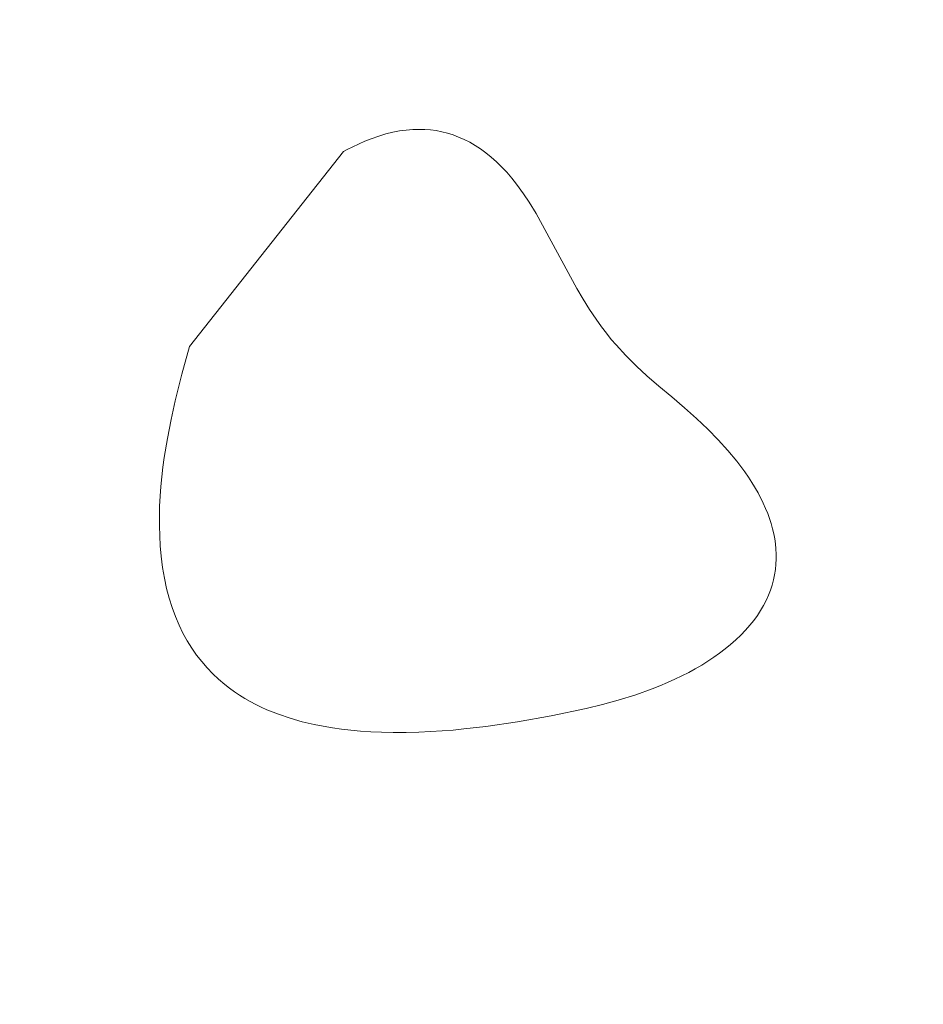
# Model space of a CAD drawing. Header units: millimetres. Extents: x -159 to 180, y -161 to 116.
# Tile 417 of 656: x -67 to -57, y 76 to 87. Entities that reach past the tile are written whole.
import ezdxf

# ---------------------------------------------------------------- set-up
doc = ezdxf.new("R2010")
doc.units = ezdxf.units.MM
doc.header["$MEASUREMENT"] = 0
doc.layers.add('Layer 1', color=7, linetype='Continuous')

msp = doc.modelspace()

# ---------------------------------------------------------------- linework, layer by layer
at = {"layer": 'Layer 1', "color": 18, "lineweight": 9}
for points, knots in [([(-158.5852, -104.074), (-158.5852, -104.074), (179.5952, -104.074), (179.5952, -104.074), (179.5952, -104.074), (179.5952, -104.074), (179.5952, 115.719), (179.5952, 115.719), (179.5952, 115.719), (179.5952, 115.719), (-158.5852, 115.719), (-158.5852, 115.719), (-158.5852, 115.719), (-158.5852, 115.719), (-158.5852, -104.074), (-158.5852, -104.074)], [0, 0, 0, 0, 0.2, 0.2, 0.2, 0.2, 0.4, 0.4, 0.4, 0.4, 0.6, 0.6, 0.6, 0.6, 1, 1, 1, 1]), ([(-53.028, 102.6565), (-53.028, 102.6565), (-53.028, 107.425), (-53.028, 107.425), (-53.028, 107.425), (-53.028, 107.425), (-57.7969, 107.425), (-57.7969, 107.425), (-57.7969, 107.425), (-57.7969, 107.425), (-57.7969, 110.425), (-57.7969, 110.425), (-57.7969, 110.425), (-57.7969, 110.425), (-65.7565, 110.425), (-65.7565, 110.425), (-65.7565, 110.425), (-65.7565, 110.425), (-65.7565, 107.425), (-65.7565, 107.425), (-65.7565, 107.425), (-65.7565, 107.425), (-73.4619, 107.425), (-73.4619, 107.425), (-73.4619, 107.425), (-73.4619, 107.425), (-73.4619, 110.425), (-73.4619, 110.425), (-73.4619, 110.425), (-73.4619, 110.425), (-81.4214, 110.425), (-81.4214, 110.425), (-81.4214, 110.425), (-81.4214, 110.425), (-81.4214, 107.425), (-81.4214, 107.425), (-81.4214, 107.425), (-81.4214, 107.425), (-89.1268, 107.425), (-89.1268, 107.425), (-89.1268, 107.425), (-89.1268, 107.425), (-89.1268, 110.425), (-89.1268, 110.425), (-89.1268, 110.425), (-89.1268, 110.425), (-97.0863, 110.425), (-97.0863, 110.425), (-97.0863, 110.425), (-97.0863, 110.425), (-97.0863, 107.425), (-97.0863, 107.425), (-97.0863, 107.425), (-97.0863, 107.425), (-104.7918, 107.425), (-104.7918, 107.425), (-104.7918, 107.425), (-104.7918, 107.425), (-104.7918, 110.425), (-104.7918, 110.425), (-104.7918, 110.425), (-104.7918, 110.425), (-112.7512, 110.425), (-112.7512, 110.425), (-112.7512, 110.425), (-112.7512, 110.425), (-112.7512, 107.425), (-112.7512, 107.425), (-112.7512, 107.425), (-112.7512, 107.425), (-120.4567, 107.425), (-120.4567, 107.425), (-120.4567, 107.425), (-120.4567, 107.425), (-120.4567, 110.425), (-120.4567, 110.425), (-120.4567, 110.425), (-120.4567, 110.425), (-128.4161, 110.425), (-128.4161, 110.425), (-128.4161, 110.425), (-128.4161, 110.425), (-128.4161, 107.425), (-128.4161, 107.425), (-128.4161, 107.425), (-128.4161, 107.425), (-136.1216, 107.425), (-136.1216, 107.425), (-136.1216, 107.425), (-136.1216, 107.425), (-136.1216, 110.425), (-136.1216, 110.425), (-136.1216, 110.425), (-136.1216, 110.425), (-144.0811, 110.425), (-144.0811, 110.425), (-144.0811, 110.425), (-144.0811, 110.425), (-144.0811, 107.425), (-144.0811, 107.425), (-144.0811, 107.425), (-144.0811, 107.425), (-148.85, 107.425), (-148.85, 107.425), (-148.85, 107.425), (-148.85, 107.425), (-148.85, 102.6565), (-148.85, 102.6565), (-148.85, 102.6565), (-148.85, 102.6565), (-151.85, 102.6565), (-151.85, 102.6565), (-151.85, 102.6565), (-151.85, 102.6565), (-151.85, 94.6965), (-151.85, 94.6965), (-151.85, 94.6965), (-151.85, 94.6965), (-148.85, 94.6965), (-148.85, 94.6965), (-148.85, 94.6965), (-148.85, 94.6965), (-148.85, 86.9914), (-148.85, 86.9914), (-148.85, 86.9914), (-148.85, 86.9914), (-151.85, 86.9914), (-151.85, 86.9914), (-151.85, 86.9914), (-151.85, 86.9914), (-151.85, 79.0315), (-151.85, 79.0315), (-151.85, 79.0315), (-151.85, 79.0315), (-148.85, 79.0315), (-148.85, 79.0315), (-148.85, 79.0315), (-148.85, 79.0315), (-148.85, 71.3264), (-148.85, 71.3264), (-148.85, 71.3264), (-148.85, 71.3264), (-151.85, 71.3264), (-151.85, 71.3264), (-151.85, 71.3264), (-151.85, 71.3264), (-151.85, 63.3664), (-151.85, 63.3664), (-151.85, 63.3664), (-151.85, 63.3664), (-148.85, 63.3664), (-148.85, 63.3664), (-148.85, 63.3664), (-148.85, 63.3664), (-148.85, 55.6614), (-148.85, 55.6614), (-148.85, 55.6614), (-148.85, 55.6614), (-151.85, 55.6614), (-151.85, 55.6614), (-151.85, 55.6614), (-151.85, 55.6614), (-151.85, 47.7024), (-151.85, 47.7024), (-151.85, 47.7024), (-151.85, 47.7024), (-148.85, 47.7024), (-148.85, 47.7024), (-148.85, 47.7024), (-148.85, 47.7024), (-148.85, 39.9963), (-148.85, 39.9963), (-148.85, 39.9963), (-148.85, 39.9963), (-151.85, 39.9963), (-151.85, 39.9963), (-151.85, 39.9963), (-151.85, 39.9963), (-151.85, 32.0364), (-151.85, 32.0364), (-151.85, 32.0364), (-151.85, 32.0364), (-148.85, 32.0364), (-148.85, 32.0364), (-148.85, 32.0364), (-148.85, 32.0364), (-148.85, 24.3313), (-148.85, 24.3313), (-148.85, 24.3313), (-148.85, 24.3313), (-151.85, 24.3313), (-151.85, 24.3313), (-151.85, 24.3313), (-151.85, 24.3313), (-151.85, 16.3723), (-151.85, 16.3723), (-151.85, 16.3723), (-151.85, 16.3723), (-148.85, 16.3723), (-148.85, 16.3723), (-148.85, 16.3723), (-148.85, 16.3723), (-148.85, 11.6028), (-148.85, 11.6028), (-148.85, 11.6028), (-148.85, 11.6028), (-144.0811, 11.6028), (-144.0811, 11.6028), (-144.0811, 11.6028), (-144.0811, 11.6028), (-144.0811, 8.6028), (-144.0811, 8.6028), (-144.0811, 8.6028), (-144.0811, 8.6028), (-136.1216, 8.6028), (-136.1216, 8.6028), (-136.1216, 8.6028), (-136.1216, 8.6028), (-136.1216, 11.6028), (-136.1216, 11.6028), (-136.1216, 11.6028), (-136.1216, 11.6028), (-128.4161, 11.6028), (-128.4161, 11.6028), (-128.4161, 11.6028), (-128.4161, 11.6028), (-128.4161, 8.6028), (-128.4161, 8.6028), (-128.4161, 8.6028), (-128.4161, 8.6028), (-120.4567, 8.6028), (-120.4567, 8.6028), (-120.4567, 8.6028), (-120.4567, 8.6028), (-120.4567, 11.6028), (-120.4567, 11.6028), (-120.4567, 11.6028), (-120.4567, 11.6028), (-112.7512, 11.6028), (-112.7512, 11.6028), (-112.7512, 11.6028), (-112.7512, 11.6028), (-112.7512, 8.6028), (-112.7512, 8.6028), (-112.7512, 8.6028), (-112.7512, 8.6028), (-104.7918, 8.6028), (-104.7918, 8.6028), (-104.7918, 8.6028), (-104.7918, 8.6028), (-104.7918, 11.6028), (-104.7918, 11.6028), (-104.7918, 11.6028), (-104.7918, 11.6028), (-97.0863, 11.6028), (-97.0863, 11.6028), (-97.0863, 11.6028), (-97.0863, 11.6028), (-97.0863, 8.6028), (-97.0863, 8.6028), (-97.0863, 8.6028), (-97.0863, 8.6028), (-89.1268, 8.6028), (-89.1268, 8.6028), (-89.1268, 8.6028), (-89.1268, 8.6028), (-89.1268, 11.6028), (-89.1268, 11.6028), (-89.1268, 11.6028), (-89.1268, 11.6028), (-81.4214, 11.6028), (-81.4214, 11.6028), (-81.4214, 11.6028), (-81.4214, 11.6028), (-81.4214, 8.6028), (-81.4214, 8.6028), (-81.4214, 8.6028), (-81.4214, 8.6028), (-73.4619, 8.6028), (-73.4619, 8.6028), (-73.4619, 8.6028), (-73.4619, 8.6028), (-73.4619, 11.6028), (-73.4619, 11.6028), (-73.4619, 11.6028), (-73.4619, 11.6028), (-65.7565, 11.6028), (-65.7565, 11.6028), (-65.7565, 11.6028), (-65.7565, 11.6028), (-65.7565, 8.6028), (-65.7565, 8.6028), (-65.7565, 8.6028), (-65.7565, 8.6028), (-57.7969, 8.6028), (-57.7969, 8.6028), (-57.7969, 8.6028), (-57.7969, 8.6028), (-57.7969, 11.6028), (-57.7969, 11.6028), (-57.7969, 11.6028), (-57.7969, 11.6028), (-53.028, 11.6028), (-53.028, 11.6028), (-53.028, 11.6028), (-53.028, 11.6028), (-53.028, 16.3723), (-53.028, 16.3723), (-53.028, 16.3723), (-53.028, 16.3723), (-50.028, 16.3723), (-50.028, 16.3723), (-50.028, 16.3723), (-50.028, 16.3723), (-50.028, 24.3313), (-50.028, 24.3313), (-50.028, 24.3313), (-50.028, 24.3313), (-53.028, 24.3313), (-53.028, 24.3313), (-53.028, 24.3313), (-53.028, 24.3313), (-53.028, 32.0364), (-53.028, 32.0364), (-53.028, 32.0364), (-53.028, 32.0364), (-50.028, 32.0364), (-50.028, 32.0364), (-50.028, 32.0364), (-50.028, 32.0364), (-50.028, 39.9963), (-50.028, 39.9963), (-50.028, 39.9963), (-50.028, 39.9963), (-53.028, 39.9963), (-53.028, 39.9963), (-53.028, 39.9963), (-53.028, 39.9963), (-53.028, 47.7024), (-53.028, 47.7024), (-53.028, 47.7024), (-53.028, 47.7024), (-50.028, 47.7024), (-50.028, 47.7024), (-50.028, 47.7024), (-50.028, 47.7024), (-50.028, 55.6614), (-50.028, 55.6614), (-50.028, 55.6614), (-50.028, 55.6614), (-53.028, 55.6614), (-53.028, 55.6614), (-53.028, 55.6614), (-53.028, 55.6614), (-53.028, 63.3664), (-53.028, 63.3664), (-53.028, 63.3664), (-53.028, 63.3664), (-50.028, 63.3664), (-50.028, 63.3664), (-50.028, 63.3664), (-50.028, 63.3664), (-50.028, 71.3264), (-50.028, 71.3264), (-50.028, 71.3264), (-50.028, 71.3264), (-53.028, 71.3264), (-53.028, 71.3264), (-53.028, 71.3264), (-53.028, 71.3264), (-53.028, 79.0315), (-53.028, 79.0315), (-53.028, 79.0315), (-53.028, 79.0315), (-50.028, 79.0315), (-50.028, 79.0315), (-50.028, 79.0315), (-50.028, 79.0315), (-50.028, 86.9914), (-50.028, 86.9914), (-50.028, 86.9914), (-50.028, 86.9914), (-53.028, 86.9914), (-53.028, 86.9914), (-53.028, 86.9914), (-53.028, 86.9914), (-53.028, 94.6965), (-53.028, 94.6965), (-53.028, 94.6965), (-53.028, 94.6965), (-50.028, 94.6965), (-50.028, 94.6965), (-50.028, 94.6965), (-50.028, 94.6965), (-50.028, 102.6565), (-50.028, 102.6565), (-50.028, 102.6565), (-50.028, 102.6565), (-53.028, 102.6565), (-53.028, 102.6565)], [0, 0, 0, 0, 0.009901, 0.009901, 0.009901, 0.009901, 0.019802, 0.019802, 0.019802, 0.019802, 0.029703, 0.029703, 0.029703, 0.029703, 0.039604, 0.039604, 0.039604, 0.039604, 0.049505, 0.049505, 0.049505, 0.049505, 0.0594059, 0.0594059, 0.0594059, 0.0594059, 0.0693069, 0.0693069, 0.0693069, 0.0693069, 0.0792079, 0.0792079, 0.0792079, 0.0792079, 0.0891089, 0.0891089, 0.0891089, 0.0891089, 0.0990099, 0.0990099, 0.0990099, 0.0990099, 0.1089109, 0.1089109, 0.1089109, 0.1089109, 0.1188119, 0.1188119, 0.1188119, 0.1188119, 0.1287129, 0.1287129, 0.1287129, 0.1287129, 0.1386139, 0.1386139, 0.1386139, 0.1386139, 0.1485149, 0.1485149, 0.1485149, 0.1485149, 0.1584158, 0.1584158, 0.1584158, 0.1584158, 0.1683168, 0.1683168, 0.1683168, 0.1683168, 0.1782178, 0.1782178, 0.1782178, 0.1782178, 0.1881188, 0.1881188, 0.1881188, 0.1881188, 0.1980198, 0.1980198, 0.1980198, 0.1980198, 0.2079208, 0.2079208, 0.2079208, 0.2079208, 0.2178218, 0.2178218, 0.2178218, 0.2178218, 0.2277228, 0.2277228, 0.2277228, 0.2277228, 0.2376238, 0.2376238, 0.2376238, 0.2376238, 0.2475248, 0.2475248, 0.2475248, 0.2475248, 0.2574257, 0.2574257, 0.2574257, 0.2574257, 0.2673267, 0.2673267, 0.2673267, 0.2673267, 0.2772277, 0.2772277, 0.2772277, 0.2772277, 0.2871287, 0.2871287, 0.2871287, 0.2871287, 0.2970297, 0.2970297, 0.2970297, 0.2970297, 0.3069307, 0.3069307, 0.3069307, 0.3069307, 0.3168317, 0.3168317, 0.3168317, 0.3168317, 0.3267327, 0.3267327, 0.3267327, 0.3267327, 0.3366337, 0.3366337, 0.3366337, 0.3366337, 0.3465347, 0.3465347, 0.3465347, 0.3465347, 0.3564356, 0.3564356, 0.3564356, 0.3564356, 0.3663366, 0.3663366, 0.3663366, 0.3663366, 0.3762376, 0.3762376, 0.3762376, 0.3762376, 0.3861386, 0.3861386, 0.3861386, 0.3861386, 0.3960396, 0.3960396, 0.3960396, 0.3960396, 0.4059406, 0.4059406, 0.4059406, 0.4059406, 0.4158416, 0.4158416, 0.4158416, 0.4158416, 0.4257426, 0.4257426, 0.4257426, 0.4257426, 0.4356436, 0.4356436, 0.4356436, 0.4356436, 0.4455446, 0.4455446, 0.4455446, 0.4455446, 0.4554455, 0.4554455, 0.4554455, 0.4554455, 0.4653465, 0.4653465, 0.4653465, 0.4653465, 0.4752475, 0.4752475, 0.4752475, 0.4752475, 0.4851485, 0.4851485, 0.4851485, 0.4851485, 0.4950495, 0.4950495, 0.4950495, 0.4950495, 0.5049505, 0.5049505, 0.5049505, 0.5049505, 0.5148515, 0.5148515, 0.5148515, 0.5148515, 0.5247525, 0.5247525, 0.5247525, 0.5247525, 0.5346535, 0.5346535, 0.5346535, 0.5346535, 0.5445545, 0.5445545, 0.5445545, 0.5445545, 0.5544554, 0.5544554, 0.5544554, 0.5544554, 0.5643564, 0.5643564, 0.5643564, 0.5643564, 0.5742574, 0.5742574, 0.5742574, 0.5742574, 0.5841584, 0.5841584, 0.5841584, 0.5841584, 0.5940594, 0.5940594, 0.5940594, 0.5940594, 0.6039604, 0.6039604, 0.6039604, 0.6039604, 0.6138614, 0.6138614, 0.6138614, 0.6138614, 0.6237624, 0.6237624, 0.6237624, 0.6237624, 0.6336634, 0.6336634, 0.6336634, 0.6336634, 0.6435644, 0.6435644, 0.6435644, 0.6435644, 0.6534653, 0.6534653, 0.6534653, 0.6534653, 0.6633663, 0.6633663, 0.6633663, 0.6633663, 0.6732673, 0.6732673, 0.6732673, 0.6732673, 0.6831683, 0.6831683, 0.6831683, 0.6831683, 0.6930693, 0.6930693, 0.6930693, 0.6930693, 0.7029703, 0.7029703, 0.7029703, 0.7029703, 0.7128713, 0.7128713, 0.7128713, 0.7128713, 0.7227723, 0.7227723, 0.7227723, 0.7227723, 0.7326733, 0.7326733, 0.7326733, 0.7326733, 0.7425743, 0.7425743, 0.7425743, 0.7425743, 0.7524752, 0.7524752, 0.7524752, 0.7524752, 0.7623762, 0.7623762, 0.7623762, 0.7623762, 0.7722772, 0.7722772, 0.7722772, 0.7722772, 0.7821782, 0.7821782, 0.7821782, 0.7821782, 0.7920792, 0.7920792, 0.7920792, 0.7920792, 0.8019802, 0.8019802, 0.8019802, 0.8019802, 0.8118812, 0.8118812, 0.8118812, 0.8118812, 0.8217822, 0.8217822, 0.8217822, 0.8217822, 0.8316832, 0.8316832, 0.8316832, 0.8316832, 0.8415842, 0.8415842, 0.8415842, 0.8415842, 0.8514851, 0.8514851, 0.8514851, 0.8514851, 0.8613861, 0.8613861, 0.8613861, 0.8613861, 0.8712871, 0.8712871, 0.8712871, 0.8712871, 0.8811881, 0.8811881, 0.8811881, 0.8811881, 0.8910891, 0.8910891, 0.8910891, 0.8910891, 0.9009901, 0.9009901, 0.9009901, 0.9009901, 0.9108911, 0.9108911, 0.9108911, 0.9108911, 0.9207921, 0.9207921, 0.9207921, 0.9207921, 0.9306931, 0.9306931, 0.9306931, 0.9306931, 0.9405941, 0.9405941, 0.9405941, 0.9405941, 0.950495, 0.950495, 0.950495, 0.950495, 0.960396, 0.960396, 0.960396, 0.960396, 0.970297, 0.970297, 0.970297, 0.970297, 0.980198, 0.980198, 0.980198, 0.980198, 1, 1, 1, 1]), ([(-63.4562, 85.4436), (-63.4562, 85.4436), (-65.1285, 83.3254), (-65.1285, 83.3254), (-65.1285, 83.3254), (-65.1285, 83.3254), (-65.2131, 83.0266), (-65.2131, 83.0266), (-65.2131, 83.0266), (-65.2131, 83.0266), (-65.2854, 82.7375), (-65.2854, 82.7375), (-65.2854, 82.7375), (-65.2854, 82.7375), (-65.3293, 82.5325), (-65.3293, 82.5325), (-65.3293, 82.5325), (-65.3293, 82.5325), (-65.3689, 82.3267), (-65.3689, 82.3267), (-65.3689, 82.3267), (-65.3689, 82.3267), (-65.4028, 82.1195), (-65.4028, 82.1195), (-65.4028, 82.1195), (-65.4028, 82.1195), (-65.4171, 82.0153), (-65.4171, 82.0153), (-65.4171, 82.0153), (-65.4171, 82.0153), (-65.4295, 81.9106), (-65.4295, 81.9106), (-65.4295, 81.9106), (-65.4295, 81.9106), (-65.4397, 81.8054), (-65.4397, 81.8054), (-65.4397, 81.8054), (-65.4397, 81.8054), (-65.4476, 81.6997), (-65.4476, 81.6997), (-65.4476, 81.6997), (-65.4476, 81.6997), (-65.453, 81.5933), (-65.453, 81.5933), (-65.453, 81.5933), (-65.453, 81.5933), (-65.4557, 81.4862), (-65.4557, 81.4862), (-65.4557, 81.4862), (-65.4557, 81.4862), (-65.4555, 81.3784), (-65.4555, 81.3784), (-65.4555, 81.3784), (-65.4555, 81.3784), (-65.4522, 81.2698), (-65.4522, 81.2698), (-65.4522, 81.2698), (-65.4522, 81.2698), (-65.4457, 81.1604), (-65.4457, 81.1604), (-65.4457, 81.1604), (-65.4457, 81.1604), (-65.4357, 81.05), (-65.4357, 81.05), (-65.4357, 81.05), (-65.4357, 81.05), (-65.4203, 80.9277), (-65.4203, 80.9277), (-65.4203, 80.9277), (-65.4203, 80.9277), (-65.4006, 80.8107), (-65.4006, 80.8107), (-65.4006, 80.8107), (-65.4006, 80.8107), (-65.3767, 80.6988), (-65.3767, 80.6988), (-65.3767, 80.6988), (-65.3767, 80.6988), (-65.3487, 80.592), (-65.3487, 80.592), (-65.3487, 80.592), (-65.3487, 80.592), (-65.3169, 80.4902), (-65.3169, 80.4902), (-65.3169, 80.4902), (-65.3169, 80.4902), (-65.2813, 80.3931), (-65.2813, 80.3931), (-65.2813, 80.3931), (-65.2813, 80.3931), (-65.242, 80.3006), (-65.242, 80.3006), (-65.242, 80.3006), (-65.242, 80.3006), (-65.1992, 80.2127), (-65.1992, 80.2127), (-65.1992, 80.2127), (-65.1992, 80.2127), (-65.153, 80.1291), (-65.153, 80.1291), (-65.153, 80.1291), (-65.153, 80.1291), (-65.1036, 80.0499), (-65.1036, 80.0499), (-65.1036, 80.0499), (-65.1036, 80.0499), (-65.0511, 79.9747), (-65.0511, 79.9747), (-65.0511, 79.9747), (-65.0511, 79.9747), (-64.9956, 79.9036), (-64.9956, 79.9036), (-64.9956, 79.9036), (-64.9956, 79.9036), (-64.9372, 79.8363), (-64.9372, 79.8363), (-64.9372, 79.8363), (-64.9372, 79.8363), (-64.8761, 79.7728), (-64.8761, 79.7728), (-64.8761, 79.7728), (-64.8761, 79.7728), (-64.8125, 79.7129), (-64.8125, 79.7129), (-64.8125, 79.7129), (-64.8125, 79.7129), (-64.7464, 79.6565), (-64.7464, 79.6565), (-64.7464, 79.6565), (-64.7464, 79.6565), (-64.6941, 79.6156), (-64.6941, 79.6156), (-64.6941, 79.6156), (-64.6941, 79.6156), (-64.6401, 79.5766), (-64.6401, 79.5766), (-64.6401, 79.5766), (-64.6401, 79.5766), (-64.5845, 79.5395), (-64.5845, 79.5395), (-64.5845, 79.5395), (-64.5845, 79.5395), (-64.5275, 79.5043), (-64.5275, 79.5043), (-64.5275, 79.5043), (-64.5275, 79.5043), (-64.4692, 79.4709), (-64.4692, 79.4709), (-64.4692, 79.4709), (-64.4692, 79.4709), (-64.4097, 79.4394), (-64.4097, 79.4394), (-64.4097, 79.4394), (-64.4097, 79.4394), (-64.3491, 79.4097), (-64.3491, 79.4097), (-64.3491, 79.4097), (-64.3491, 79.4097), (-64.2876, 79.3817), (-64.2876, 79.3817), (-64.2876, 79.3817), (-64.2876, 79.3817), (-64.1622, 79.3312), (-64.1622, 79.3312), (-64.1622, 79.3312), (-64.1622, 79.3312), (-64.0344, 79.2877), (-64.0344, 79.2877), (-64.0344, 79.2877), (-64.0344, 79.2877), (-63.9054, 79.251), (-63.9054, 79.251), (-63.9054, 79.251), (-63.9054, 79.251), (-63.7759, 79.2209), (-63.7759, 79.2209), (-63.7759, 79.2209), (-63.7759, 79.2209), (-63.676, 79.2013), (-63.676, 79.2013), (-63.676, 79.2013), (-63.676, 79.2013), (-63.5771, 79.1841), (-63.5771, 79.1841), (-63.5771, 79.1841), (-63.5771, 79.1841), (-63.4777, 79.1694), (-63.4777, 79.1694), (-63.4777, 79.1694), (-63.4777, 79.1694), (-63.3762, 79.1573), (-63.3762, 79.1573), (-63.3762, 79.1573), (-63.3762, 79.1573), (-63.271, 79.1476), (-63.271, 79.1476), (-63.271, 79.1476), (-63.271, 79.1476), (-63.1606, 79.1404), (-63.1606, 79.1404), (-63.1606, 79.1404), (-63.1606, 79.1404), (-63.0434, 79.1357), (-63.0434, 79.1357), (-63.0434, 79.1357), (-63.0434, 79.1357), (-62.9179, 79.1335), (-62.9179, 79.1335), (-62.9179, 79.1335), (-62.9179, 79.1335), (-62.7746, 79.134), (-62.7746, 79.134), (-62.7746, 79.134), (-62.7746, 79.134), (-62.6392, 79.1373), (-62.6392, 79.1373), (-62.6392, 79.1373), (-62.6392, 79.1373), (-62.5104, 79.143), (-62.5104, 79.143), (-62.5104, 79.143), (-62.5104, 79.143), (-62.3867, 79.151), (-62.3867, 79.151), (-62.3867, 79.151), (-62.3867, 79.151), (-62.2665, 79.1608), (-62.2665, 79.1608), (-62.2665, 79.1608), (-62.2665, 79.1608), (-62.1483, 79.1722), (-62.1483, 79.1722), (-62.1483, 79.1722), (-62.1483, 79.1722), (-61.9124, 79.1985), (-61.9124, 79.1985), (-61.9124, 79.1985), (-61.9124, 79.1985), (-61.5662, 79.2493), (-61.5662, 79.2493), (-61.5662, 79.2493), (-61.5662, 79.2493), (-61.2025, 79.3137), (-61.2025, 79.3137), (-61.2025, 79.3137), (-61.2025, 79.3137), (-60.8212, 79.3938), (-60.8212, 79.3938), (-60.8212, 79.3938), (-60.8212, 79.3938), (-60.6445, 79.4368), (-60.6445, 79.4368), (-60.6445, 79.4368), (-60.6445, 79.4368), (-60.473, 79.4836), (-60.473, 79.4836), (-60.473, 79.4836), (-60.473, 79.4836), (-60.2835, 79.5444), (-60.2835, 79.5444), (-60.2835, 79.5444), (-60.2835, 79.5444), (-60.1054, 79.6086), (-60.1054, 79.6086), (-60.1054, 79.6086), (-60.1054, 79.6086), (-60.0206, 79.6422), (-60.0206, 79.6422), (-60.0206, 79.6422), (-60.0206, 79.6422), (-59.9385, 79.6767), (-59.9385, 79.6767), (-59.9385, 79.6767), (-59.9385, 79.6767), (-59.859, 79.7123), (-59.859, 79.7123), (-59.859, 79.7123), (-59.859, 79.7123), (-59.7822, 79.749), (-59.7822, 79.749), (-59.7822, 79.749), (-59.7822, 79.749), (-59.708, 79.7869), (-59.708, 79.7869), (-59.708, 79.7869), (-59.708, 79.7869), (-59.6362, 79.826), (-59.6362, 79.826), (-59.6362, 79.826), (-59.6362, 79.826), (-59.5669, 79.8663), (-59.5669, 79.8663), (-59.5669, 79.8663), (-59.5669, 79.8663), (-59.5, 79.9079), (-59.5, 79.9079), (-59.5, 79.9079), (-59.5, 79.9079), (-59.4355, 79.951), (-59.4355, 79.951), (-59.4355, 79.951), (-59.4355, 79.951), (-59.3733, 79.9954), (-59.3733, 79.9954), (-59.3733, 79.9954), (-59.3733, 79.9954), (-59.3133, 80.0412), (-59.3133, 80.0412), (-59.3133, 80.0412), (-59.3133, 80.0412), (-59.2555, 80.0886), (-59.2555, 80.0886), (-59.2555, 80.0886), (-59.2555, 80.0886), (-59.1969, 80.1403), (-59.1969, 80.1403), (-59.1969, 80.1403), (-59.1969, 80.1403), (-59.1423, 80.1925), (-59.1423, 80.1925), (-59.1423, 80.1925), (-59.1423, 80.1925), (-59.0917, 80.245), (-59.0917, 80.245), (-59.0917, 80.245), (-59.0917, 80.245), (-59.0449, 80.2981), (-59.0449, 80.2981), (-59.0449, 80.2981), (-59.0449, 80.2981), (-59.0019, 80.3515), (-59.0019, 80.3515), (-59.0019, 80.3515), (-59.0019, 80.3515), (-58.9626, 80.4053), (-58.9626, 80.4053), (-58.9626, 80.4053), (-58.9626, 80.4053), (-58.927, 80.4595), (-58.927, 80.4595), (-58.927, 80.4595), (-58.927, 80.4595), (-58.895, 80.514), (-58.895, 80.514), (-58.895, 80.514), (-58.895, 80.514), (-58.8666, 80.5689), (-58.8666, 80.5689), (-58.8666, 80.5689), (-58.8666, 80.5689), (-58.8416, 80.624), (-58.8416, 80.624), (-58.8416, 80.624), (-58.8416, 80.624), (-58.82, 80.6795), (-58.82, 80.6795), (-58.82, 80.6795), (-58.82, 80.6795), (-58.8017, 80.7353), (-58.8017, 80.7353), (-58.8017, 80.7353), (-58.8017, 80.7353), (-58.7866, 80.7913), (-58.7866, 80.7913), (-58.7866, 80.7913), (-58.7866, 80.7913), (-58.7748, 80.8475), (-58.7748, 80.8475), (-58.7748, 80.8475), (-58.7748, 80.8475), (-58.7661, 80.904), (-58.7661, 80.904), (-58.7661, 80.904), (-58.7661, 80.904), (-58.7605, 80.9607), (-58.7605, 80.9607), (-58.7605, 80.9607), (-58.7605, 80.9607), (-58.7578, 81.0165), (-58.7578, 81.0165), (-58.7578, 81.0165), (-58.7578, 81.0165), (-58.7578, 81.0721), (-58.7578, 81.0721), (-58.7578, 81.0721), (-58.7578, 81.0721), (-58.7604, 81.1274), (-58.7604, 81.1274), (-58.7604, 81.1274), (-58.7604, 81.1274), (-58.7656, 81.1826), (-58.7656, 81.1826), (-58.7656, 81.1826), (-58.7656, 81.1826), (-58.7734, 81.2377), (-58.7734, 81.2377), (-58.7734, 81.2377), (-58.7734, 81.2377), (-58.7838, 81.2928), (-58.7838, 81.2928), (-58.7838, 81.2928), (-58.7838, 81.2928), (-58.7967, 81.3478), (-58.7967, 81.3478), (-58.7967, 81.3478), (-58.7967, 81.3478), (-58.8121, 81.4028), (-58.8121, 81.4028), (-58.8121, 81.4028), (-58.8121, 81.4028), (-58.83, 81.4578), (-58.83, 81.4578), (-58.83, 81.4578), (-58.83, 81.4578), (-58.8503, 81.513), (-58.8503, 81.513), (-58.8503, 81.513), (-58.8503, 81.513), (-58.8729, 81.5683), (-58.8729, 81.5683), (-58.8729, 81.5683), (-58.8729, 81.5683), (-58.898, 81.6238), (-58.898, 81.6238), (-58.898, 81.6238), (-58.898, 81.6238), (-58.9551, 81.7355), (-58.9551, 81.7355), (-58.9551, 81.7355), (-58.9551, 81.7355), (-59.0212, 81.8484), (-59.0212, 81.8484), (-59.0212, 81.8484), (-59.0212, 81.8484), (-59.0588, 81.9068), (-59.0588, 81.9068), (-59.0588, 81.9068), (-59.0588, 81.9068), (-59.0989, 81.9651), (-59.0989, 81.9651), (-59.0989, 81.9651), (-59.0989, 81.9651), (-59.186, 82.0812), (-59.186, 82.0812), (-59.186, 82.0812), (-59.186, 82.0812), (-59.2824, 82.197), (-59.2824, 82.197), (-59.2824, 82.197), (-59.2824, 82.197), (-59.3877, 82.3127), (-59.3877, 82.3127), (-59.3877, 82.3127), (-59.3877, 82.3127), (-59.5016, 82.4285), (-59.5016, 82.4285), (-59.5016, 82.4285), (-59.5016, 82.4285), (-59.6239, 82.5445), (-59.6239, 82.5445), (-59.6239, 82.5445), (-59.6239, 82.5445), (-59.7541, 82.6612), (-59.7541, 82.6612), (-59.7541, 82.6612), (-59.7541, 82.6612), (-59.8921, 82.7786), (-59.8921, 82.7786), (-59.8921, 82.7786), (-59.8921, 82.7786), (-60.0341, 82.8967), (-60.0341, 82.8967), (-60.0341, 82.8967), (-60.0341, 82.8967), (-60.1616, 83.008), (-60.1616, 83.008), (-60.1616, 83.008), (-60.1616, 83.008), (-60.2764, 83.1145), (-60.2764, 83.1145), (-60.2764, 83.1145), (-60.2764, 83.1145), (-60.3923, 83.2304), (-60.3923, 83.2304), (-60.3923, 83.2304), (-60.3923, 83.2304), (-60.4971, 83.3441), (-60.4971, 83.3441), (-60.4971, 83.3441), (-60.4971, 83.3441), (-60.5485, 83.4047), (-60.5485, 83.4047), (-60.5485, 83.4047), (-60.5485, 83.4047), (-60.6009, 83.4701), (-60.6009, 83.4701), (-60.6009, 83.4701), (-60.6009, 83.4701), (-60.6555, 83.542), (-60.6555, 83.542), (-60.6555, 83.542), (-60.6555, 83.542), (-60.7135, 83.6223), (-60.7135, 83.6223), (-60.7135, 83.6223), (-60.7135, 83.6223), (-60.7848, 83.7287), (-60.7848, 83.7287), (-60.7848, 83.7287), (-60.7848, 83.7287), (-60.8543, 83.8401), (-60.8543, 83.8401), (-60.8543, 83.8401), (-60.8543, 83.8401), (-60.9235, 83.9573), (-60.9235, 83.9573), (-60.9235, 83.9573), (-60.9235, 83.9573), (-61.3661, 84.7707), (-61.3661, 84.7707), (-61.3661, 84.7707), (-61.3661, 84.7707), (-61.4417, 84.8952), (-61.4417, 84.8952), (-61.4417, 84.8952), (-61.4417, 84.8952), (-61.5011, 84.9847), (-61.5011, 84.9847), (-61.5011, 84.9847), (-61.5011, 84.9847), (-61.5765, 85.0886), (-61.5765, 85.0886), (-61.5765, 85.0886), (-61.5765, 85.0886), (-61.6301, 85.1562), (-61.6301, 85.1562), (-61.6301, 85.1562), (-61.6301, 85.1562), (-61.6846, 85.2195), (-61.6846, 85.2195), (-61.6846, 85.2195), (-61.6846, 85.2195), (-61.7399, 85.2784), (-61.7399, 85.2784), (-61.7399, 85.2784), (-61.7399, 85.2784), (-61.796, 85.3332), (-61.796, 85.3332), (-61.796, 85.3332), (-61.796, 85.3332), (-61.8527, 85.3837), (-61.8527, 85.3837), (-61.8527, 85.3837), (-61.8527, 85.3837), (-61.9102, 85.4301), (-61.9102, 85.4301), (-61.9102, 85.4301), (-61.9102, 85.4301), (-61.9683, 85.4725), (-61.9683, 85.4725), (-61.9683, 85.4725), (-61.9683, 85.4725), (-62.027, 85.5108), (-62.027, 85.5108), (-62.027, 85.5108), (-62.027, 85.5108), (-62.0862, 85.5452), (-62.0862, 85.5452), (-62.0862, 85.5452), (-62.0862, 85.5452), (-62.1459, 85.5757), (-62.1459, 85.5757), (-62.1459, 85.5757), (-62.1459, 85.5757), (-62.206, 85.6023), (-62.206, 85.6023), (-62.206, 85.6023), (-62.206, 85.6023), (-62.2665, 85.6252), (-62.2665, 85.6252), (-62.2665, 85.6252), (-62.2665, 85.6252), (-62.3273, 85.6443), (-62.3273, 85.6443), (-62.3273, 85.6443), (-62.3273, 85.6443), (-62.3884, 85.6598), (-62.3884, 85.6598), (-62.3884, 85.6598), (-62.3884, 85.6598), (-62.4497, 85.6716), (-62.4497, 85.6716), (-62.4497, 85.6716), (-62.4497, 85.6716), (-62.5112, 85.6799), (-62.5112, 85.6799), (-62.5112, 85.6799), (-62.5112, 85.6799), (-62.5717, 85.6845), (-62.5717, 85.6845), (-62.5717, 85.6845), (-62.5717, 85.6845), (-62.6364, 85.6858), (-62.6364, 85.6858), (-62.6364, 85.6858), (-62.6364, 85.6858), (-62.7044, 85.6837), (-62.7044, 85.6837), (-62.7044, 85.6837), (-62.7044, 85.6837), (-62.7752, 85.6778), (-62.7752, 85.6778), (-62.7752, 85.6778), (-62.7752, 85.6778), (-62.8479, 85.668), (-62.8479, 85.668), (-62.8479, 85.668), (-62.8479, 85.668), (-62.922, 85.6541), (-62.922, 85.6541), (-62.922, 85.6541), (-62.922, 85.6541), (-62.9966, 85.6358), (-62.9966, 85.6358), (-62.9966, 85.6358), (-62.9966, 85.6358), (-63.0712, 85.613), (-63.0712, 85.613), (-63.0712, 85.613), (-63.0712, 85.613), (-63.1569, 85.5832), (-63.1569, 85.5832), (-63.1569, 85.5832), (-63.1569, 85.5832), (-63.2243, 85.5573), (-63.2243, 85.5573), (-63.2243, 85.5573), (-63.2243, 85.5573), (-63.288, 85.529), (-63.288, 85.529), (-63.288, 85.529), (-63.288, 85.529), (-63.3623, 85.4924), (-63.3623, 85.4924), (-63.3623, 85.4924), (-63.3623, 85.4924), (-63.4089, 85.469), (-63.4089, 85.469), (-63.4089, 85.469), (-63.4089, 85.469), (-63.4562, 85.4436), (-63.4562, 85.4436)], [0, 0, 0, 0, 0.0060976, 0.0060976, 0.0060976, 0.0060976, 0.0121951, 0.0121951, 0.0121951, 0.0121951, 0.0182927, 0.0182927, 0.0182927, 0.0182927, 0.0243902, 0.0243902, 0.0243902, 0.0243902, 0.0304878, 0.0304878, 0.0304878, 0.0304878, 0.0365854, 0.0365854, 0.0365854, 0.0365854, 0.0426829, 0.0426829, 0.0426829, 0.0426829, 0.0487805, 0.0487805, 0.0487805, 0.0487805, 0.054878, 0.054878, 0.054878, 0.054878, 0.0609756, 0.0609756, 0.0609756, 0.0609756, 0.0670732, 0.0670732, 0.0670732, 0.0670732, 0.0731707, 0.0731707, 0.0731707, 0.0731707, 0.0792683, 0.0792683, 0.0792683, 0.0792683, 0.0853659, 0.0853659, 0.0853659, 0.0853659, 0.0914634, 0.0914634, 0.0914634, 0.0914634, 0.097561, 0.097561, 0.097561, 0.097561, 0.1036585, 0.1036585, 0.1036585, 0.1036585, 0.1097561, 0.1097561, 0.1097561, 0.1097561, 0.1158537, 0.1158537, 0.1158537, 0.1158537, 0.1219512, 0.1219512, 0.1219512, 0.1219512, 0.1280488, 0.1280488, 0.1280488, 0.1280488, 0.1341463, 0.1341463, 0.1341463, 0.1341463, 0.1402439, 0.1402439, 0.1402439, 0.1402439, 0.1463415, 0.1463415, 0.1463415, 0.1463415, 0.152439, 0.152439, 0.152439, 0.152439, 0.1585366, 0.1585366, 0.1585366, 0.1585366, 0.1646341, 0.1646341, 0.1646341, 0.1646341, 0.1707317, 0.1707317, 0.1707317, 0.1707317, 0.1768293, 0.1768293, 0.1768293, 0.1768293, 0.1829268, 0.1829268, 0.1829268, 0.1829268, 0.1890244, 0.1890244, 0.1890244, 0.1890244, 0.195122, 0.195122, 0.195122, 0.195122, 0.2012195, 0.2012195, 0.2012195, 0.2012195, 0.2073171, 0.2073171, 0.2073171, 0.2073171, 0.2134146, 0.2134146, 0.2134146, 0.2134146, 0.2195122, 0.2195122, 0.2195122, 0.2195122, 0.2256098, 0.2256098, 0.2256098, 0.2256098, 0.2317073, 0.2317073, 0.2317073, 0.2317073, 0.2378049, 0.2378049, 0.2378049, 0.2378049, 0.2439024, 0.2439024, 0.2439024, 0.2439024, 0.25, 0.25, 0.25, 0.25, 0.2560976, 0.2560976, 0.2560976, 0.2560976, 0.2621951, 0.2621951, 0.2621951, 0.2621951, 0.2682927, 0.2682927, 0.2682927, 0.2682927, 0.2743902, 0.2743902, 0.2743902, 0.2743902, 0.2804878, 0.2804878, 0.2804878, 0.2804878, 0.2865854, 0.2865854, 0.2865854, 0.2865854, 0.2926829, 0.2926829, 0.2926829, 0.2926829, 0.2987805, 0.2987805, 0.2987805, 0.2987805, 0.304878, 0.304878, 0.304878, 0.304878, 0.3109756, 0.3109756, 0.3109756, 0.3109756, 0.3170732, 0.3170732, 0.3170732, 0.3170732, 0.3231707, 0.3231707, 0.3231707, 0.3231707, 0.3292683, 0.3292683, 0.3292683, 0.3292683, 0.3353659, 0.3353659, 0.3353659, 0.3353659, 0.3414634, 0.3414634, 0.3414634, 0.3414634, 0.347561, 0.347561, 0.347561, 0.347561, 0.3536585, 0.3536585, 0.3536585, 0.3536585, 0.3597561, 0.3597561, 0.3597561, 0.3597561, 0.3658537, 0.3658537, 0.3658537, 0.3658537, 0.3719512, 0.3719512, 0.3719512, 0.3719512, 0.3780488, 0.3780488, 0.3780488, 0.3780488, 0.3841463, 0.3841463, 0.3841463, 0.3841463, 0.3902439, 0.3902439, 0.3902439, 0.3902439, 0.3963415, 0.3963415, 0.3963415, 0.3963415, 0.402439, 0.402439, 0.402439, 0.402439, 0.4085366, 0.4085366, 0.4085366, 0.4085366, 0.4146341, 0.4146341, 0.4146341, 0.4146341, 0.4207317, 0.4207317, 0.4207317, 0.4207317, 0.4268293, 0.4268293, 0.4268293, 0.4268293, 0.4329268, 0.4329268, 0.4329268, 0.4329268, 0.4390244, 0.4390244, 0.4390244, 0.4390244, 0.445122, 0.445122, 0.445122, 0.445122, 0.4512195, 0.4512195, 0.4512195, 0.4512195, 0.4573171, 0.4573171, 0.4573171, 0.4573171, 0.4634146, 0.4634146, 0.4634146, 0.4634146, 0.4695122, 0.4695122, 0.4695122, 0.4695122, 0.4756098, 0.4756098, 0.4756098, 0.4756098, 0.4817073, 0.4817073, 0.4817073, 0.4817073, 0.4878049, 0.4878049, 0.4878049, 0.4878049, 0.4939024, 0.4939024, 0.4939024, 0.4939024, 0.5, 0.5, 0.5, 0.5, 0.5060976, 0.5060976, 0.5060976, 0.5060976, 0.5121951, 0.5121951, 0.5121951, 0.5121951, 0.5182927, 0.5182927, 0.5182927, 0.5182927, 0.5243902, 0.5243902, 0.5243902, 0.5243902, 0.5304878, 0.5304878, 0.5304878, 0.5304878, 0.5365854, 0.5365854, 0.5365854, 0.5365854, 0.5426829, 0.5426829, 0.5426829, 0.5426829, 0.5487805, 0.5487805, 0.5487805, 0.5487805, 0.554878, 0.554878, 0.554878, 0.554878, 0.5609756, 0.5609756, 0.5609756, 0.5609756, 0.5670732, 0.5670732, 0.5670732, 0.5670732, 0.5731707, 0.5731707, 0.5731707, 0.5731707, 0.5792683, 0.5792683, 0.5792683, 0.5792683, 0.5853659, 0.5853659, 0.5853659, 0.5853659, 0.5914634, 0.5914634, 0.5914634, 0.5914634, 0.597561, 0.597561, 0.597561, 0.597561, 0.6036585, 0.6036585, 0.6036585, 0.6036585, 0.6097561, 0.6097561, 0.6097561, 0.6097561, 0.6158537, 0.6158537, 0.6158537, 0.6158537, 0.6219512, 0.6219512, 0.6219512, 0.6219512, 0.6280488, 0.6280488, 0.6280488, 0.6280488, 0.6341463, 0.6341463, 0.6341463, 0.6341463, 0.6402439, 0.6402439, 0.6402439, 0.6402439, 0.6463415, 0.6463415, 0.6463415, 0.6463415, 0.652439, 0.652439, 0.652439, 0.652439, 0.6585366, 0.6585366, 0.6585366, 0.6585366, 0.6646341, 0.6646341, 0.6646341, 0.6646341, 0.6707317, 0.6707317, 0.6707317, 0.6707317, 0.6768293, 0.6768293, 0.6768293, 0.6768293, 0.6829268, 0.6829268, 0.6829268, 0.6829268, 0.6890244, 0.6890244, 0.6890244, 0.6890244, 0.695122, 0.695122, 0.695122, 0.695122, 0.7012195, 0.7012195, 0.7012195, 0.7012195, 0.7073171, 0.7073171, 0.7073171, 0.7073171, 0.7134146, 0.7134146, 0.7134146, 0.7134146, 0.7195122, 0.7195122, 0.7195122, 0.7195122, 0.7256098, 0.7256098, 0.7256098, 0.7256098, 0.7317073, 0.7317073, 0.7317073, 0.7317073, 0.7378049, 0.7378049, 0.7378049, 0.7378049, 0.7439024, 0.7439024, 0.7439024, 0.7439024, 0.75, 0.75, 0.75, 0.75, 0.7560976, 0.7560976, 0.7560976, 0.7560976, 0.7621951, 0.7621951, 0.7621951, 0.7621951, 0.7682927, 0.7682927, 0.7682927, 0.7682927, 0.7743902, 0.7743902, 0.7743902, 0.7743902, 0.7804878, 0.7804878, 0.7804878, 0.7804878, 0.7865854, 0.7865854, 0.7865854, 0.7865854, 0.7926829, 0.7926829, 0.7926829, 0.7926829, 0.7987805, 0.7987805, 0.7987805, 0.7987805, 0.804878, 0.804878, 0.804878, 0.804878, 0.8109756, 0.8109756, 0.8109756, 0.8109756, 0.8170732, 0.8170732, 0.8170732, 0.8170732, 0.8231707, 0.8231707, 0.8231707, 0.8231707, 0.8292683, 0.8292683, 0.8292683, 0.8292683, 0.8353659, 0.8353659, 0.8353659, 0.8353659, 0.8414634, 0.8414634, 0.8414634, 0.8414634, 0.847561, 0.847561, 0.847561, 0.847561, 0.8536585, 0.8536585, 0.8536585, 0.8536585, 0.8597561, 0.8597561, 0.8597561, 0.8597561, 0.8658537, 0.8658537, 0.8658537, 0.8658537, 0.8719512, 0.8719512, 0.8719512, 0.8719512, 0.8780488, 0.8780488, 0.8780488, 0.8780488, 0.8841463, 0.8841463, 0.8841463, 0.8841463, 0.8902439, 0.8902439, 0.8902439, 0.8902439, 0.8963415, 0.8963415, 0.8963415, 0.8963415, 0.902439, 0.902439, 0.902439, 0.902439, 0.9085366, 0.9085366, 0.9085366, 0.9085366, 0.9146341, 0.9146341, 0.9146341, 0.9146341, 0.9207317, 0.9207317, 0.9207317, 0.9207317, 0.9268293, 0.9268293, 0.9268293, 0.9268293, 0.9329268, 0.9329268, 0.9329268, 0.9329268, 0.9390244, 0.9390244, 0.9390244, 0.9390244, 0.945122, 0.945122, 0.945122, 0.945122, 0.9512195, 0.9512195, 0.9512195, 0.9512195, 0.9573171, 0.9573171, 0.9573171, 0.9573171, 0.9634146, 0.9634146, 0.9634146, 0.9634146, 0.9695122, 0.9695122, 0.9695122, 0.9695122, 0.9756098, 0.9756098, 0.9756098, 0.9756098, 0.9817073, 0.9817073, 0.9817073, 0.9817073, 0.9878049, 0.9878049, 0.9878049, 0.9878049, 1, 1, 1, 1])]:
    msp.add_open_spline(points, degree=3, knots=knots, dxfattribs=at)

doc.saveas('drawing.dxf')
